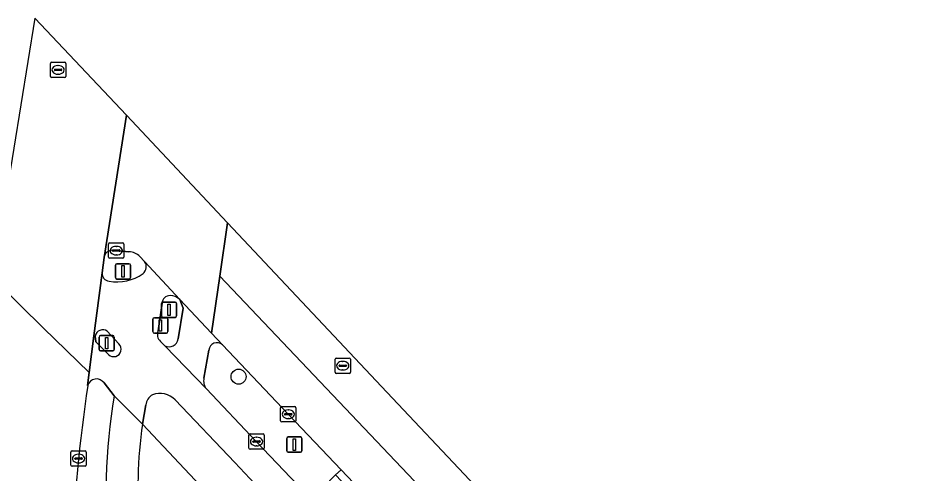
# Model space of a CAD drawing. Extents: x 162661 to 163484, y 380247 to 381230.
# Drawn here: x 163145.5 to 163204.8, y 381199.9 to 381229.6 of the extents above; entities that cross this region are included whole.
import ezdxf

# ---------------------------------------------------------------- set-up
doc = ezdxf.new("R2010")
doc.units = 0
for name, color, linetype in [('IMGEO_Berm_groen', 7, 'Continuous'), ('IMGEO_Boom', 7, 'Continuous'), ('IMGEO_Drukknoppaal', 7, 'Continuous'), ('IMGEO_Fietspad_open', 7, 'Continuous'), ('IMGEO_Groenvoorziening', 7, 'Continuous'), ('IMGEO_Kolk', 7, 'Continuous'), ('IMGEO_Lichtmast', 7, 'Continuous'), ('IMGEO_Portaal', 7, 'Continuous'), ('IMGEO_Rijbaan_lokaal_gesloten', 7, 'Continuous'), ('IMGEO_Rioolput', 7, 'Continuous'), ('IMGEO_Verkeerseiland_open', 7, 'Continuous'), ('IMGEO_Verkeersregelinstallatiepaal', 7, 'Continuous'), ('IMGEO_Voetpad_open', 7, 'Continuous')]:
    doc.layers.add(name, color=color, linetype=linetype)

msp = doc.modelspace()

# ---------------------------------------------------------------- linework, layer by layer
at = {"layer": 'IMGEO_Berm_groen'}
for points in [[(163157.965, 381207.946), (163157.642, 381206.128)], [(163163.154, 381203.744), (163158.844, 381208.284)], [(163151.79, 381204.956), (163151.125, 381205.808)], [(163157.808, 381205.418), (163161.041, 381201.983), (163164.651, 381198.209), (163166.232, 381199.805), (163166.594, 381200.148), (163163.154, 381203.744)]]:
    msp.add_lwpolyline(points, dxfattribs=at)
for centre, radius, start, end in [((163158.481, 381207.915), 0.517, 45.49691, 176.56938), ((163150.63, 381205.47), 0.6, 34.27947, 163.05977), ((163158.444, 381205.941), 0.823, 166.86797, 219.4511), ((163265.06, 381188.952), 116.209, 171.74102, 177.20523), ((163190.712, 381198.451), 39.462, 170.51144, 186.03766)]:
    msp.add_arc(centre, radius, start, end, dxfattribs=at)
at = {"layer": 'IMGEO_Boom'}
msp.add_circle((163159.9, 381206.217), 0.489, dxfattribs=at)
at = {"layer": 'IMGEO_Drukknoppaal'}
for p, q in [((163154.306, 381209.156), (163154.306, 381209.956)), ((163154.306, 381209.956), (163154.306, 381209.156)), ((163154.406, 381210.056), (163155.196, 381210.056)), ((163155.196, 381210.056), (163154.406, 381210.056)), ((163155.296, 381209.956), (163155.296, 381209.156)), ((163155.296, 381209.156), (163155.296, 381209.956)), ((163155.196, 381209.056), (163154.406, 381209.056)), ((163154.406, 381209.056), (163155.196, 381209.056))]:
    msp.add_line(p, q, dxfattribs=at)
msp.add_lwpolyline([(163154.726, 381209.931), (163154.876, 381209.931), (163154.876, 381209.181), (163154.726, 381209.181), (163154.726, 381209.931)], dxfattribs=at)
for centre, start, end in [((163154.406, 381209.956), 90, 180), ((163154.406, 381209.956), 90, 180), ((163155.196, 381209.956), 0, 90), ((163155.196, 381209.956), 360, 90), ((163154.406, 381209.156), 180, 270), ((163154.406, 381209.156), 180, 270), ((163155.196, 381209.156), 270, 0), ((163155.196, 381209.156), 270, 0)]:
    msp.add_arc(centre, 0.1, start, end, dxfattribs=at)
at = {"layer": 'IMGEO_Fietspad_open'}
for points in [[(163156.065, 381211.245), (163153.766, 381213.725)], [(163150.992, 381212.986), (163150.457, 381208.88), (163150.159, 381206.48), (163150.056, 381205.645)], [(163154.649, 381209.207), (163154.915, 381211.004)], [(163151.334, 381209.185), (163152.091, 381208.351)], [(163151.424, 381207.657), (163150.582, 381208.486), (163150.551, 381208.866)], [(163157.808, 381205.418), (163155.088, 381208.227), (163154.807, 381208.517)], [(163151.125, 381205.808), (163151.79, 381204.956), (163153.632, 381203.127), (163153.843, 381204.372)], [(163153.632, 381203.127), (163151.79, 381204.956)], [(163155.766, 381204.698), (163159.652, 381200.629), (163163.242, 381196.786), (163164.651, 381198.209), (163161.041, 381201.983), (163157.808, 381205.418)]]:
    msp.add_lwpolyline(points, dxfattribs=at)
for centre, radius, start, end in [((163153.305, 381213.383), 0.575, 309.75307, 36.57291), ((163151.504, 381212.952), 0.513, 176.17377, 263.89168), ((163151.968, 381215.33), 2.935, 259.81144, 305.49167), ((163155.397, 381211.021), 0.482, 86.0378, 182.03933), ((163155.427, 381210.583), 0.919, 46.08789, 89.84335), ((163151.046, 381208.771), 0.504, 55.18738, 169.14531), ((163155.203, 381208.971), 0.602, 156.90363, 228.89146), ((163151.759, 381208.003), 0.481, 225.88457, 46.38844), ((163150.63, 381205.47), 0.6, 34.27947, 163.05977), ((163190.712, 381198.451), 39.462, 170.51144, 186.03766), ((163154.834, 381204.203), 1.006, 123.5163, 170.2976), ((163154.757, 381203.72), 1.405, 44.11922, 109.90281), ((163182.133, 381199.015), 28.796, 171.79024, 185.49024)]:
    msp.add_arc(centre, radius, start, end, dxfattribs=at)
at = {"layer": 'IMGEO_Groenvoorziening'}
msp.add_lwpolyline([(163161.496, 381194.76), (163153.632, 381203.127)], dxfattribs=at)
msp.add_arc((163182.133, 381199.015), 28.796, 171.79024, 185.49024, dxfattribs=at)
at = {"layer": 'IMGEO_Kolk'}
for p, q in [((163151.497, 381214.936), (163152.349, 381214.936)), ((163151.422, 381214.01), (163151.422, 381214.862)), ((163151.681, 381214.43), (163151.681, 381214.442)), ((163152.119, 381214.393), (163151.721, 381214.393)), ((163151.724, 381214.479), (163152.122, 381214.479)), ((163151.91, 381214.716), (163151.935, 381214.716)), ((163152.165, 381214.442), (163152.165, 381214.43)), ((163152.423, 381214.862), (163152.423, 381214.01)), ((163152.349, 381213.936), (163151.497, 381213.936)), ((163151.933, 381214.156), (163151.908, 381214.156)), ((163162.719, 381204.268), (163163.571, 381204.268)), ((163162.644, 381203.342), (163162.644, 381204.194)), ((163162.903, 381203.762), (163162.903, 381203.774)), ((163163.341, 381203.725), (163162.943, 381203.725)), ((163162.946, 381203.811), (163163.344, 381203.811)), ((163163.132, 381204.048), (163163.157, 381204.048)), ((163163.387, 381203.774), (163163.387, 381203.762)), ((163163.645, 381204.194), (163163.645, 381203.342)), ((163163.571, 381203.268), (163162.719, 381203.268)), ((163163.155, 381203.488), (163163.13, 381203.488)), ((163160.647, 381202.482), (163161.499, 381202.482)), ((163160.572, 381201.556), (163160.572, 381202.408)), ((163160.831, 381201.976), (163160.831, 381201.988)), ((163161.269, 381201.939), (163160.871, 381201.939)), ((163160.874, 381202.025), (163161.272, 381202.025)), ((163161.06, 381202.262), (163161.085, 381202.262)), ((163161.315, 381201.988), (163161.315, 381201.976)), ((163161.573, 381202.408), (163161.573, 381201.556)), ((163148.963, 381200.448), (163148.963, 381201.3)), ((163149.038, 381201.374), (163149.89, 381201.374)), ((163149.964, 381201.3), (163149.964, 381200.448)), ((163161.499, 381201.482), (163160.647, 381201.482)), ((163161.083, 381201.702), (163161.058, 381201.702)), ((163149.222, 381200.868), (163149.222, 381200.88)), ((163149.66, 381200.831), (163149.262, 381200.831)), ((163149.265, 381200.917), (163149.663, 381200.917)), ((163149.451, 381201.154), (163149.476, 381201.154)), ((163149.706, 381200.88), (163149.706, 381200.868)), ((163149.89, 381200.374), (163149.038, 381200.374)), ((163149.474, 381200.594), (163149.449, 381200.594))]:
    msp.add_line(p, q, dxfattribs=at)
for points in [[(163151.497, 381214.936), (163152.349, 381214.936)], [(163151.422, 381214.01), (163151.422, 381214.862)], [(163152.423, 381214.862), (163152.423, 381214.01)], [(163152.349, 381213.936), (163151.497, 381213.936)], [(163162.719, 381204.268), (163163.571, 381204.268)], [(163162.644, 381203.342), (163162.644, 381204.194)], [(163163.645, 381204.194), (163163.645, 381203.342)], [(163163.571, 381203.268), (163162.719, 381203.268)], [(163160.647, 381202.482), (163161.499, 381202.482)], [(163160.572, 381201.556), (163160.572, 381202.408)], [(163161.573, 381202.408), (163161.573, 381201.556)], [(163148.963, 381200.448), (163148.963, 381201.3)], [(163149.038, 381201.374), (163149.89, 381201.374)], [(163149.964, 381201.3), (163149.964, 381200.448)], [(163161.499, 381201.482), (163160.647, 381201.482)], [(163149.89, 381200.374), (163149.038, 381200.374)]]:
    msp.add_lwpolyline(points, dxfattribs=at)
for centre, radius, start, end in [((163151.499, 381214.86), 0.0765, 91.55205, 178.44795), ((163151.499, 381214.86), 0.0765, 91.55205, 178.44795), ((163152.347, 381214.86), 0.0765, 1.55205, 88.44795), ((163152.347, 381214.86), 0.0765, 1.55205, 88.44795), ((163151.721, 381214.439), 0.0403, 85.87752, 175.75265), ((163151.718, 381214.429), 0.0366, 178.93798, 274.71019), ((163152.122, 381214.436), 0.043, 264.86636, 352.45326), ((163152.126, 381214.441), 0.0386, 1.73085, 96.63898), ((163151.499, 381214.012), 0.0765, 181.55205, 268.44795), ((163151.499, 381214.012), 0.0765, 181.55205, 268.44795), ((163152.347, 381214.012), 0.0765, 271.55205, 358.44795), ((163152.347, 381214.012), 0.0765, 271.55205, 358.44795), ((163162.721, 381204.192), 0.0765, 91.55205, 178.44795), ((163162.721, 381204.192), 0.0765, 91.55205, 178.44795), ((163163.569, 381204.192), 0.0765, 1.55205, 88.44795), ((163163.569, 381204.192), 0.0765, 1.55205, 88.44795), ((163162.943, 381203.771), 0.0403, 85.87752, 175.75265), ((163162.94, 381203.761), 0.0366, 178.93798, 274.71019), ((163163.344, 381203.768), 0.043, 264.86636, 352.45326), ((163163.348, 381203.773), 0.0386, 1.73085, 96.63898), ((163162.721, 381203.344), 0.0765, 181.55205, 268.44795), ((163162.721, 381203.344), 0.0765, 181.55205, 268.44795), ((163163.569, 381203.344), 0.0765, 271.55205, 358.44795), ((163163.569, 381203.344), 0.0765, 271.55205, 358.44795), ((163160.649, 381202.406), 0.0765, 91.55205, 178.44795), ((163160.649, 381202.406), 0.0765, 91.55205, 178.44795), ((163161.497, 381202.406), 0.0765, 1.55205, 88.44795), ((163161.497, 381202.406), 0.0765, 1.55205, 88.44795), ((163160.871, 381201.985), 0.0403, 85.87752, 175.75265), ((163160.868, 381201.975), 0.0366, 178.93798, 274.71019), ((163161.272, 381201.982), 0.043, 264.86636, 352.45326), ((163161.276, 381201.987), 0.0386, 1.73085, 96.63898), ((163149.04, 381201.298), 0.0765, 91.55205, 178.44795), ((163149.04, 381201.298), 0.0765, 91.55205, 178.44795), ((163149.888, 381201.298), 0.0765, 1.55205, 88.44795), ((163149.888, 381201.298), 0.0765, 1.55205, 88.44795), ((163160.649, 381201.558), 0.0765, 181.55205, 268.44795), ((163160.649, 381201.558), 0.0765, 181.55205, 268.44795), ((163161.497, 381201.558), 0.0765, 271.55205, 358.44795), ((163161.497, 381201.558), 0.0765, 271.55205, 358.44795), ((163149.262, 381200.877), 0.0403, 85.87752, 175.75265), ((163149.259, 381200.867), 0.0366, 178.93798, 274.71019), ((163149.663, 381200.874), 0.043, 264.86636, 352.45326), ((163149.667, 381200.879), 0.0386, 1.73085, 96.63898), ((163149.04, 381200.45), 0.0765, 181.55205, 268.44795), ((163149.04, 381200.45), 0.0765, 181.55205, 268.44795), ((163149.888, 381200.45), 0.0765, 271.55205, 358.44795), ((163149.888, 381200.45), 0.0765, 271.55205, 358.44795)]:
    msp.add_arc(centre, radius, start, end, dxfattribs=at)
for centre, major_axis, ratio, start_param, end_param in [((163151.909, 381214.436), (-0.387, 0.002), 0.722429, 4.712389, 7.853982), ((163151.934, 381214.436), (-0.39, 0.002), 0.717154, 1.570796, 4.712389), ((163163.131, 381203.768), (-0.387, 0.002), 0.722429, 4.712389, 7.853982), ((163163.156, 381203.768), (-0.39, 0.002), 0.717154, 1.570796, 4.712389), ((163161.059, 381201.982), (-0.387, 0.002), 0.722429, 4.712389, 7.853982), ((163161.084, 381201.982), (-0.39, 0.002), 0.717154, 1.570796, 4.712389), ((163149.45, 381200.874), (-0.387, 0.002), 0.722429, 4.712389, 7.853982), ((163149.475, 381200.874), (-0.39, 0.002), 0.717154, 1.570796, 4.712389)]:
    msp.add_ellipse(centre, major_axis=major_axis, ratio=ratio, start_param=start_param, end_param=end_param, dxfattribs=at)
at = {"layer": 'IMGEO_Lichtmast'}
for p, q in [((163163.042, 381201.385), (163163.042, 381202.185)), ((163163.042, 381202.185), (163163.042, 381201.385)), ((163163.142, 381202.285), (163163.932, 381202.285)), ((163163.932, 381202.285), (163163.142, 381202.285)), ((163164.032, 381202.185), (163164.032, 381201.385)), ((163164.032, 381201.385), (163164.032, 381202.185)), ((163163.932, 381201.285), (163163.142, 381201.285)), ((163163.142, 381201.285), (163163.932, 381201.285))]:
    msp.add_line(p, q, dxfattribs=at)
msp.add_lwpolyline([(163163.462, 381202.16), (163163.612, 381202.16), (163163.612, 381201.41), (163163.462, 381201.41), (163163.462, 381202.16)], dxfattribs=at)
for centre, start, end in [((163163.142, 381202.185), 90, 180), ((163163.142, 381202.185), 90, 180), ((163163.932, 381202.185), 0, 90), ((163163.932, 381202.185), 360, 90), ((163163.142, 381201.385), 180, 270), ((163163.142, 381201.385), 180, 270), ((163163.932, 381201.385), 270, 0), ((163163.932, 381201.385), 270, 0)]:
    msp.add_arc(centre, 0.1, start, end, dxfattribs=at)
at = {"layer": 'IMGEO_Portaal'}
for p, q in [((163151.862, 381212.684), (163151.862, 381213.484)), ((163151.862, 381213.484), (163151.862, 381212.684)), ((163151.962, 381213.584), (163152.752, 381213.584)), ((163152.752, 381213.584), (163151.962, 381213.584)), ((163152.852, 381213.484), (163152.852, 381212.684)), ((163152.852, 381212.684), (163152.852, 381213.484)), ((163152.752, 381212.584), (163151.962, 381212.584)), ((163151.962, 381212.584), (163152.752, 381212.584))]:
    msp.add_line(p, q, dxfattribs=at)
msp.add_lwpolyline([(163152.282, 381213.459), (163152.432, 381213.459), (163152.432, 381212.709), (163152.282, 381212.709), (163152.282, 381213.459)], dxfattribs=at)
for centre, start, end in [((163151.962, 381213.484), 90, 180), ((163151.962, 381213.484), 90, 180), ((163152.752, 381213.484), 0, 90), ((163152.752, 381213.484), 360, 90), ((163151.962, 381212.684), 180, 270), ((163151.962, 381212.684), 180, 270), ((163152.752, 381212.684), 270, 0), ((163152.752, 381212.684), 270, 0)]:
    msp.add_arc(centre, 0.1, start, end, dxfattribs=at)
at = {"layer": 'IMGEO_Rijbaan_lokaal_gesloten'}
for points in [[(163143.838, 381212.646), (163144.135, 381212.357), (163147.18, 381209.386), (163150.159, 381206.48), (163150.457, 381208.88), (163150.992, 381212.986), (163151.128, 381213.999), (163152.582, 381223.261), (163146.618, 381229.596), (163143.838, 381212.646)], [(163159.184, 381216.249), (163152.582, 381223.261), (163151.128, 381213.999)], [(163153.465, 381214.049), (163153.766, 381213.725), (163156.065, 381211.245), (163158.127, 381209.048), (163158.672, 381212.762), (163159.184, 381216.249)], [(163151.678, 381214.458), (163152.75, 381214.366)], [(163150.056, 381205.645), (163150.159, 381206.48), (163147.18, 381209.386), (163144.135, 381212.357), (163143.838, 381212.646), (163142.912, 381206.998), (163141.442, 381145.19), (163141.001, 381143.103), (163139.069, 381133.952)], [(163178.553, 381191.775), (163173.409, 381197.28), (163158.672, 381212.762), (163158.127, 381209.048), (163158.844, 381208.284), (163163.154, 381203.744), (163166.594, 381200.148), (163175.05, 381191.223), (163176.47, 381189.787), (163189.642, 381176.061)]]:
    msp.add_lwpolyline(points, dxfattribs=at)
msp.add_lwpolyline([(163159.184, 381216.249), (163158.672, 381212.762), (163173.409, 381197.28), (163175.331, 381199.101), (163169.229, 381205.581)], close=True, dxfattribs=at)
for centre, radius, start, end in [((163151.667, 381213.912), 0.546, 88.8803, 170.81276), ((163152.709, 381213.31), 1.057, 44.38091, 87.79825), ((163265.06, 381188.952), 116.209, 171.74102, 177.20523)]:
    msp.add_arc(centre, radius, start, end, dxfattribs=at)
at = {"layer": 'IMGEO_Rioolput'}
for p, q in [((163147.623, 381225.798), (163147.623, 381226.65)), ((163147.698, 381226.724), (163148.55, 381226.724)), ((163147.882, 381226.218), (163147.882, 381226.23)), ((163148.32, 381226.181), (163147.922, 381226.181)), ((163147.925, 381226.267), (163148.323, 381226.267)), ((163148.111, 381226.504), (163148.136, 381226.504)), ((163148.366, 381226.23), (163148.366, 381226.218)), ((163148.624, 381226.65), (163148.624, 381225.798)), ((163148.55, 381225.724), (163147.698, 381225.724)), ((163148.134, 381225.944), (163148.109, 381225.944)), ((163166.194, 381206.506), (163166.194, 381207.358)), ((163166.269, 381207.432), (163167.121, 381207.432)), ((163166.682, 381207.212), (163166.707, 381207.212)), ((163167.195, 381207.358), (163167.195, 381206.506)), ((163166.453, 381206.926), (163166.453, 381206.938)), ((163166.891, 381206.889), (163166.493, 381206.889)), ((163166.496, 381206.975), (163166.894, 381206.975)), ((163166.705, 381206.652), (163166.68, 381206.652)), ((163166.937, 381206.938), (163166.937, 381206.926)), ((163167.121, 381206.432), (163166.269, 381206.432))]:
    msp.add_line(p, q, dxfattribs=at)
for points in [[(163147.623, 381225.798), (163147.623, 381226.65)], [(163147.698, 381226.724), (163148.55, 381226.724)], [(163148.624, 381226.65), (163148.624, 381225.798)], [(163148.55, 381225.724), (163147.698, 381225.724)], [(163166.194, 381206.506), (163166.194, 381207.358)], [(163166.269, 381207.432), (163167.121, 381207.432)], [(163167.195, 381207.358), (163167.195, 381206.506)], [(163167.121, 381206.432), (163166.269, 381206.432)]]:
    msp.add_lwpolyline(points, dxfattribs=at)
for centre, radius, start, end in [((163147.7, 381226.648), 0.0765, 91.55205, 178.44795), ((163147.7, 381226.648), 0.0765, 91.55205, 178.44795), ((163147.922, 381226.227), 0.0403, 85.87752, 175.75265), ((163147.919, 381226.217), 0.0366, 178.93798, 274.71019), ((163148.323, 381226.224), 0.043, 264.86636, 352.45326), ((163148.327, 381226.229), 0.0386, 1.73085, 96.63898), ((163148.548, 381226.648), 0.0765, 1.55205, 88.44795), ((163148.548, 381226.648), 0.0765, 1.55205, 88.44795), ((163147.7, 381225.8), 0.0765, 181.55205, 268.44795), ((163147.7, 381225.8), 0.0765, 181.55205, 268.44795), ((163148.548, 381225.8), 0.0765, 271.55205, 358.44795), ((163148.548, 381225.8), 0.0765, 271.55205, 358.44795), ((163166.271, 381207.356), 0.0765, 91.55205, 178.44795), ((163166.271, 381207.356), 0.0765, 91.55205, 178.44795), ((163167.119, 381207.356), 0.0765, 1.55205, 88.44795), ((163167.119, 381207.356), 0.0765, 1.55205, 88.44795), ((163166.493, 381206.935), 0.0403, 85.87752, 175.75265), ((163166.49, 381206.925), 0.0366, 178.93798, 274.71019), ((163166.894, 381206.932), 0.043, 264.86636, 352.45326), ((163166.898, 381206.937), 0.0386, 1.73085, 96.63898), ((163166.271, 381206.508), 0.0765, 181.55205, 268.44795), ((163166.271, 381206.508), 0.0765, 181.55205, 268.44795), ((163167.119, 381206.508), 0.0765, 271.55205, 358.44795), ((163167.119, 381206.508), 0.0765, 271.55205, 358.44795)]:
    msp.add_arc(centre, radius, start, end, dxfattribs=at)
for centre, major_axis, ratio, start_param, end_param in [((163148.11, 381226.224), (-0.387, 0.002), 0.722429, 4.712389, 7.853982), ((163148.135, 381226.224), (-0.39, 0.002), 0.717154, 1.570796, 4.712389), ((163166.681, 381206.932), (-0.387, 0.002), 0.722429, 4.712389, 7.853982), ((163166.706, 381206.932), (-0.39, 0.002), 0.717154, 1.570796, 4.712389)]:
    msp.add_ellipse(centre, major_axis=major_axis, ratio=ratio, start_param=start_param, end_param=end_param, dxfattribs=at)
at = {"layer": 'IMGEO_Verkeerseiland_open'}
for points in [[(163152.75, 381214.366), (163151.678, 381214.458)], [(163151.128, 381213.999), (163150.992, 381212.986)], [(163153.766, 381213.725), (163153.465, 381214.049)], [(163154.915, 381211.004), (163154.649, 381209.207)], [(163155.962, 381208.674), (163156.288, 381210.688), (163156.065, 381211.245)], [(163152.091, 381208.351), (163151.334, 381209.185)], [(163150.551, 381208.866), (163150.582, 381208.486), (163151.424, 381207.657)], [(163154.807, 381208.517), (163155.088, 381208.227)]]:
    msp.add_lwpolyline(points, dxfattribs=at)
for centre, radius, start, end in [((163151.667, 381213.912), 0.546, 88.8803, 170.81276), ((163152.709, 381213.31), 1.057, 44.38091, 87.79825), ((163153.305, 381213.383), 0.575, 309.75307, 36.57291), ((163151.504, 381212.952), 0.513, 176.17377, 263.89168), ((163151.968, 381215.33), 2.935, 259.81144, 305.49167), ((163155.397, 381211.021), 0.482, 86.0378, 182.03933), ((163155.427, 381210.583), 0.919, 46.08789, 89.84335), ((163151.046, 381208.771), 0.504, 55.18738, 169.14531), ((163155.203, 381208.971), 0.602, 156.90363, 228.89146), ((163155.363, 381208.768), 0.607, 243.10371, 351.07048), ((163151.759, 381208.003), 0.481, 225.88457, 46.38844)]:
    msp.add_arc(centre, radius, start, end, dxfattribs=at)
at = {"layer": 'IMGEO_Verkeersregelinstallatiepaal'}
for p, q in [((163154.865, 381210.179), (163154.865, 381210.979)), ((163154.865, 381210.979), (163154.865, 381210.179)), ((163154.965, 381211.079), (163155.755, 381211.079)), ((163155.755, 381211.079), (163154.965, 381211.079)), ((163155.855, 381210.979), (163155.855, 381210.179)), ((163155.855, 381210.179), (163155.855, 381210.979)), ((163155.755, 381210.079), (163154.965, 381210.079)), ((163154.965, 381210.079), (163155.755, 381210.079)), ((163150.802, 381207.999), (163150.802, 381208.799)), ((163150.802, 381208.799), (163150.802, 381207.999)), ((163150.902, 381208.899), (163151.692, 381208.899)), ((163151.692, 381208.899), (163150.902, 381208.899)), ((163151.792, 381208.799), (163151.792, 381207.999)), ((163151.792, 381207.999), (163151.792, 381208.799)), ((163151.692, 381207.899), (163150.902, 381207.899)), ((163150.902, 381207.899), (163151.692, 381207.899))]:
    msp.add_line(p, q, dxfattribs=at)
for points in [[(163155.285, 381210.954), (163155.435, 381210.954), (163155.435, 381210.204), (163155.285, 381210.204), (163155.285, 381210.954)], [(163151.222, 381208.774), (163151.372, 381208.774), (163151.372, 381208.024), (163151.222, 381208.024), (163151.222, 381208.774)]]:
    msp.add_lwpolyline(points, dxfattribs=at)
for centre, start, end in [((163154.965, 381210.979), 90, 180), ((163154.965, 381210.979), 90, 180), ((163155.755, 381210.979), 0, 90), ((163155.755, 381210.979), 360, 90), ((163154.965, 381210.179), 180, 270), ((163154.965, 381210.179), 180, 270), ((163155.755, 381210.179), 270, 0), ((163155.755, 381210.179), 270, 0), ((163150.902, 381208.799), 90, 180), ((163150.902, 381208.799), 90, 180), ((163151.692, 381208.799), 0, 90), ((163151.692, 381208.799), 360, 90), ((163150.902, 381207.999), 180, 270), ((163150.902, 381207.999), 180, 270), ((163151.692, 381207.999), 270, 0), ((163151.692, 381207.999), 270, 0)]:
    msp.add_arc(centre, 0.1, start, end, dxfattribs=at)
at = {"layer": 'IMGEO_Voetpad_open'}
for points in [[(163158.844, 381208.284), (163158.127, 381209.048), (163156.065, 381211.245), (163156.288, 381210.688), (163155.962, 381208.674)], [(163155.088, 381208.227), (163157.808, 381205.418)], [(163157.642, 381206.128), (163157.965, 381207.946)], [(163153.843, 381204.372), (163153.632, 381203.127), (163161.496, 381194.76), (163161.643, 381194.904), (163164.41, 381191.978), (163165.968, 381191.113), (163172.387, 381184.371), (163174.993, 381181.631), (163184.607, 381171.672), (163185.803, 381170.433), (163185.468, 381170.109), (163207.843, 381146.366), (163213.453, 381140.413)], [(163204.799, 381153.749), (163189.021, 381169.931), (163167.194, 381192.6), (163163.242, 381196.786), (163159.652, 381200.629), (163155.766, 381204.698)]]:
    msp.add_lwpolyline(points, dxfattribs=at)
msp.add_lwpolyline([(163175.05, 381191.223), (163166.594, 381200.148), (163166.232, 381199.805), (163174.688, 381190.88)], close=True, dxfattribs=at)
for centre, radius, start, end in [((163155.363, 381208.768), 0.607, 243.10371, 351.07048), ((163158.481, 381207.915), 0.517, 45.49691, 176.56938), ((163158.444, 381205.941), 0.823, 166.86797, 219.4511), ((163154.834, 381204.203), 1.006, 123.5163, 170.2976), ((163154.757, 381203.72), 1.405, 44.11922, 109.90281)]:
    msp.add_arc(centre, radius, start, end, dxfattribs=at)

doc.saveas('drawing.dxf')
